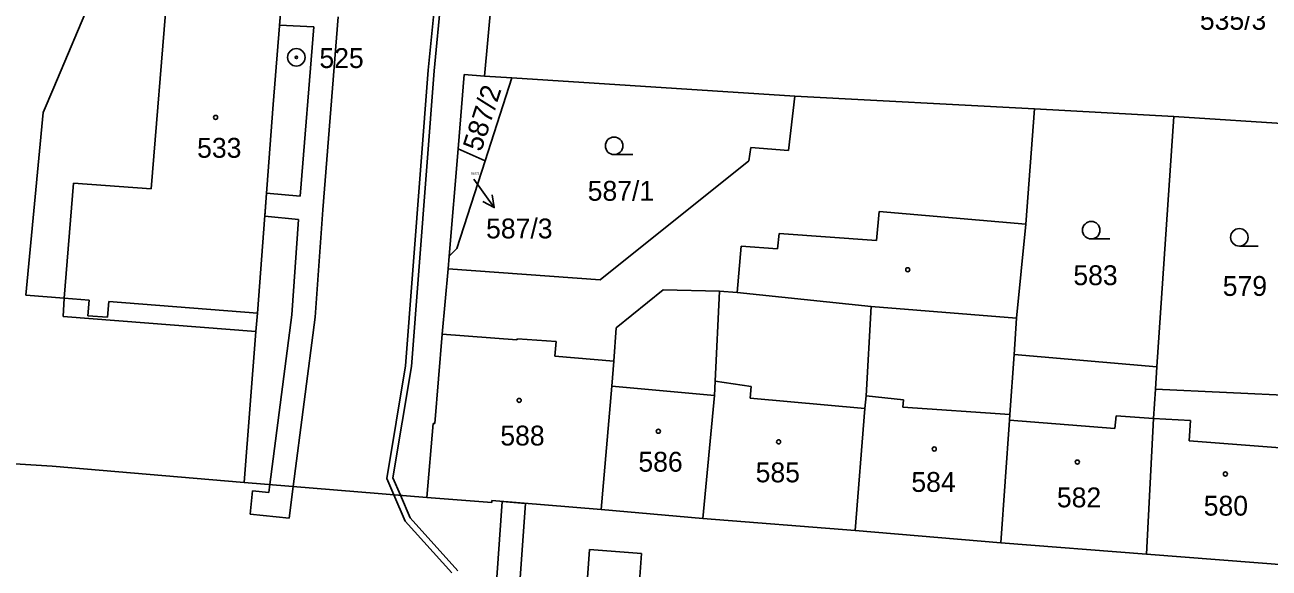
# Model space of a CAD drawing. Extents: x -755819 to -753140, y -1169796 to -1166000.
# Drawn here: x -755422.2 to -755315.7, y -1166685.1 to -1166638.6 of the extents above; entities that cross this region are included whole.
import ezdxf

# ---------------------------------------------------------------- set-up
doc = ezdxf.new("R2010")
doc.units = 0
for name, color, linetype in [('Vrstva 1', 7, 'Continuous'), ('Vrstva 16', 7, 'Continuous'), ('Vrstva 17', 7, 'Continuous'), ('Vrstva 18', 7, 'Continuous'), ('Vrstva 19', 7, 'Continuous'), ('Vrstva 24', 7, 'Continuous'), ('Vrstva 25', 7, 'Continuous'), ('Vrstva 27', 7, 'Continuous'), ('Vrstva 4', 7, 'Continuous'), ('Vrstva 6', 7, 'Continuous')]:
    doc.layers.add(name, color=color, linetype=linetype)

msp = doc.modelspace()

# ---------------------------------------------------------------- linework, layer by layer
at = {"layer": 'Vrstva 1'}
for p, q in [((-755400.96, -1166645.43), (-755399.67, -1166629.25)), ((-755419.75, -1166643.98), (-755415.1, -1166632.98)), ((-755382.87, -1166643.01), (-755382.28, -1166636.46)), ((-755385.14, -1166649.23), (-755384.61, -1166642.89)), ((-755384.61, -1166642.89), (-755382.87, -1166643.01)), ((-755382.87, -1166643.01), (-755380.54, -1166643.16)), ((-755380.54, -1166643.16), (-755356.31, -1166644.72)), ((-755419.75, -1166643.98), (-755420.65, -1166646.13)), ((-755402.31, -1166663.3), (-755400.96, -1166645.43)), ((-755356.31, -1166644.72), (-755356.85, -1166649.38)), ((-755335.8, -1166645.81), (-755356.31, -1166644.72)), ((-755422.15, -1166661.76), (-755420.65, -1166646.13)), ((-755335.8, -1166645.81), (-755336.54, -1166655.67)), ((-755323.85, -1166646.48), (-755335.8, -1166645.81)), ((-755325.3, -1166667.89), (-755323.85, -1166646.48)), ((-755323.85, -1166646.48), (-755310.54, -1166647.33)), ((-755385.91, -1166658.42), (-755385.14, -1166649.23)), ((-755360.07, -1166649.13), (-755360.24, -1166650.27)), ((-755356.85, -1166649.38), (-755360.07, -1166649.13)), ((-755360.24, -1166650.27), (-755372.97, -1166660.44)), ((-755337.32, -1166663.73), (-755336.54, -1166655.67)), ((-755386, -1166659.49), (-755385.91, -1166658.42)), ((-755386, -1166659.49), (-755386.51, -1166665.09)), ((-755372.97, -1166660.44), (-755386, -1166659.49)), ((-755371.61, -1166664.54), (-755367.59, -1166661.3)), ((-755367.59, -1166661.3), (-755362.76, -1166661.41)), ((-755362.76, -1166661.41), (-755363.14, -1166669.12)), ((-755362.76, -1166661.41), (-755361.23, -1166661.54)), ((-755361.23, -1166661.54), (-755349.76, -1166662.72)), ((-755422.15, -1166661.76), (-755418.85, -1166662.02)), ((-755418.85, -1166662.02), (-755418.96, -1166663.59)), ((-755418.96, -1166663.59), (-755402.44, -1166664.87)), ((-755402.44, -1166664.87), (-755402.31, -1166663.3)), ((-755349.76, -1166662.72), (-755350.21, -1166670.38)), ((-755349.76, -1166662.72), (-755337.32, -1166663.73)), ((-755337.53, -1166666.82), (-755337.32, -1166663.73)), ((-755371.81, -1166667.39), (-755371.61, -1166664.54)), ((-755403.44, -1166677.78), (-755402.44, -1166664.87)), ((-755386.51, -1166665.09), (-755387.12, -1166672.74)), ((-755337.89, -1166671.97), (-755337.53, -1166666.82)), ((-755337.53, -1166666.82), (-755325.3, -1166667.89)), ((-755371.81, -1166667.39), (-755371.98, -1166669.55)), ((-755325.43, -1166669.8), (-755325.3, -1166667.89)), ((-755371.98, -1166669.55), (-755372.9, -1166680.09)), ((-755363.14, -1166669.12), (-755363.19, -1166670.33)), ((-755325.43, -1166669.8), (-755325.6, -1166672.31)), ((-755312.46, -1166670.42), (-755325.43, -1166669.8)), ((-755363.19, -1166670.33), (-755364.17, -1166680.87)), ((-755350.3, -1166671.45), (-755350.21, -1166670.38)), ((-755350.3, -1166671.45), (-755351.15, -1166681.9)), ((-755337.89, -1166671.97), (-755337.92, -1166672.44)), ((-755387.27, -1166672.73), (-755387.81, -1166679.06)), ((-755387.12, -1166672.74), (-755387.27, -1166672.73)), ((-755337.92, -1166672.44), (-755338.67, -1166682.96)), ((-755325.6, -1166672.31), (-755326.2, -1166683.92)), ((-755423.54, -1166676.15), (-755419.89, -1166676.4)), ((-755419.89, -1166676.4), (-755403.44, -1166677.78)), ((-755403.44, -1166677.78), (-755387.81, -1166679.06)), ((-755387.81, -1166679.06), (-755382.26, -1166679.51)), ((-755382.25, -1166679.34), (-755382.26, -1166679.51)), ((-755372.9, -1166680.09), (-755382.25, -1166679.34)), ((-755364.17, -1166680.87), (-755372.9, -1166680.09)), ((-755351.15, -1166681.9), (-755364.17, -1166680.87)), ((-755338.67, -1166682.96), (-755351.15, -1166681.9)), ((-755326.2, -1166683.92), (-755338.67, -1166682.96)), ((-755313.69, -1166684.88), (-755326.2, -1166683.92))]:
    msp.add_line(p, q, dxfattribs=at)
at = {"layer": 'Vrstva 16'}
msp.add_line((-755382.04, -1166654.27), (-755383.79, -1166651.83), dxfattribs=at)
msp.add_lwpolyline([(-755382.22, -1166653.17), (-755382.04, -1166654.27), (-755383.03, -1166653.75)], dxfattribs=at)
at = {"layer": 'Vrstva 24'}
for radius in [0.75, 0.1]:
    msp.add_circle((-755398.98, -1166641.41), radius, dxfattribs=at)
at = {"layer": 'Vrstva 25'}
for p, q in [((-755371.78, -1166649.73), (-755370.18, -1166649.73)), ((-755330.93, -1166656.95), (-755329.33, -1166656.95)), ((-755318.25, -1166657.56), (-755316.65, -1166657.56))]:
    msp.add_line(p, q, dxfattribs=at)
for centre, radius in [((-755405.9, -1166646.55), 0.175), ((-755371.78, -1166648.98), 0.75), ((-755330.93, -1166656.2), 0.75), ((-755318.25, -1166656.81), 0.75), ((-755346.64, -1166659.58), 0.175), ((-755379.91, -1166670.76), 0.175), ((-755367.99, -1166673.4), 0.175), ((-755357.7, -1166674.31), 0.175), ((-755344.37, -1166674.92), 0.175), ((-755332.12, -1166676.04), 0.175), ((-755319.44, -1166677.06), 0.175)]:
    msp.add_circle(centre, radius, dxfattribs=at)
at = {"layer": 'Vrstva 27'}
for p, q in [((-755400.42, -1166638.65), (-755400.26, -1166636.65)), ((-755387.69, -1166642.5), (-755387.07, -1166636.16)), ((-755386.58, -1166636.26), (-755387.19, -1166642.55)), ((-755395.4, -1166637.93), (-755396.73, -1166654.45)), ((-755397.48, -1166638.8), (-755400.42, -1166638.65)), ((-755398.65, -1166653.28), (-755397.48, -1166638.8)), ((-755389.63, -1166667.79), (-755387.69, -1166642.5)), ((-755387.19, -1166642.55), (-755389.13, -1166667.85)), ((-755401.68, -1166655.01), (-755401.53, -1166653.02)), ((-755401.53, -1166653.02), (-755398.65, -1166653.28)), ((-755398.8, -1166655.28), (-755401.68, -1166655.01)), ((-755396.73, -1166654.45), (-755397.37, -1166663.65)), ((-755399.37, -1166663.45), (-755398.8, -1166655.28)), ((-755401.25, -1166677.96), (-755399.37, -1166663.45)), ((-755397.37, -1166663.65), (-755399.25, -1166678.12)), ((-755391.23, -1166677.44), (-755389.63, -1166667.79)), ((-755389.13, -1166667.85), (-755390.72, -1166677.38)), ((-755390.63, -1166678.83), (-755391.23, -1166677.44)), ((-755390.72, -1166677.38), (-755390.07, -1166678.88)), ((-755402.95, -1166680.5), (-755402.75, -1166678.5)), ((-755402.75, -1166678.5), (-755401.34, -1166678.65)), ((-755401.34, -1166678.65), (-755401.25, -1166677.96)), ((-755399.25, -1166678.12), (-755399.6, -1166680.85)), ((-755389.66, -1166681.08), (-755390.63, -1166678.83)), ((-755390.07, -1166678.88), (-755389.23, -1166680.8)), ((-755382.21, -1166691.29), (-755381.35, -1166679.41)), ((-755381.35, -1166679.41), (-755379.36, -1166679.57)), ((-755379.36, -1166679.57), (-755380.22, -1166691.43)), ((-755399.6, -1166680.85), (-755402.95, -1166680.5)), ((-755385.68, -1166685.51), (-755389.66, -1166681.08)), ((-755389.23, -1166680.8), (-755385.16, -1166685.34)), ((-755374.46, -1166691.82), (-755373.9, -1166683.53)), ((-755373.9, -1166683.53), (-755369.43, -1166683.86)), ((-755369.43, -1166683.86), (-755369.57, -1166685.86))]:
    msp.add_line(p, q, dxfattribs=at)
at = {"layer": 'Vrstva 4'}
for p, q in [((-755411.4, -1166652.67), (-755409.46, -1166628.48)), ((-755418.06, -1166652.17), (-755418.85, -1166662.02)), ((-755411.4, -1166652.67), (-755418.06, -1166652.17)), ((-755349.1, -1166654.6), (-755349.32, -1166657.08)), ((-755336.54, -1166655.67), (-755349.1, -1166654.6)), ((-755357.78, -1166657.8), (-755357.64, -1166656.47)), ((-755357.64, -1166656.47), (-755349.32, -1166657.08)), ((-755361.23, -1166661.54), (-755360.91, -1166657.57)), ((-755360.91, -1166657.57), (-755357.78, -1166657.8)), ((-755418.85, -1166662.02), (-755416.73, -1166662.18)), ((-755416.73, -1166662.18), (-755416.83, -1166663.52)), ((-755415.15, -1166663.64), (-755415.04, -1166662.31)), ((-755415.04, -1166662.31), (-755402.31, -1166663.3)), ((-755416.83, -1166663.52), (-755415.15, -1166663.64)), ((-755386.51, -1166665.09), (-755380.12, -1166665.58)), ((-755380.12, -1166665.58), (-755380.06, -1166665.49)), ((-755380.06, -1166665.49), (-755376.75, -1166665.71)), ((-755376.75, -1166665.71), (-755376.84, -1166666.99)), ((-755376.84, -1166666.99), (-755371.81, -1166667.39)), ((-755371.98, -1166669.55), (-755363.19, -1166670.33)), ((-755360.04, -1166669.58), (-755363.14, -1166669.12)), ((-755360.12, -1166670.56), (-755360.04, -1166669.58)), ((-755350.3, -1166671.45), (-755360.12, -1166670.56)), ((-755350.21, -1166670.38), (-755346.99, -1166670.72)), ((-755346.99, -1166670.72), (-755347.05, -1166671.34)), ((-755347.05, -1166671.34), (-755337.89, -1166671.97)), ((-755328.91, -1166673.16), (-755328.8, -1166672.08)), ((-755328.8, -1166672.08), (-755325.6, -1166672.31)), ((-755337.92, -1166672.44), (-755328.91, -1166673.16)), ((-755325.6, -1166672.31), (-755322.42, -1166672.49)), ((-755322.42, -1166672.49), (-755322.54, -1166674.21)), ((-755322.54, -1166674.21), (-755312.85, -1166674.98))]:
    msp.add_line(p, q, dxfattribs=at)
at = {"layer": 'Vrstva 6'}
for p, q in [((-755380.54, -1166643.16), (-755382.82, -1166650.26)), ((-755385.14, -1166649.23), (-755382.82, -1166650.26)), ((-755382.82, -1166650.26), (-755385.24, -1166657.77)), ((-755385.24, -1166657.77), (-755385.91, -1166658.42))]:
    msp.add_line(p, q, dxfattribs=at)

# ---------------------------------------------------------------- texts
at = {"layer": 'Vrstva 16'}
msp.add_text('587/3', height=1.7, dxfattribs=at).set_placement((-755382.74, -1166656.9))
at = {"layer": 'Vrstva 17'}
msp.add_text('525', height=1.7, dxfattribs=at).set_placement((-755397.01, -1166642.32))
at = {"layer": 'Vrstva 18'}
msp.add_text('587/2', height=1.7, rotation=72.0208, dxfattribs=at).set_placement((-755383.16, -1166649.55))
for s, height, p in [('587/3', 0.2, (-755384.02, -1166651.46)), ('587/1', 1.7, (-755374.04, -1166653.68)), ('583', 1.7, (-755332.46, -1166660.9)), ('579', 1.7, (-755319.67, -1166661.82))]:
    msp.add_text(s, height=height, dxfattribs=at).set_placement(p)
at = {"layer": 'Vrstva 19'}
for s, p in [('535/3', (-755321.63, -1166639.05)), ('533', (-755407.48, -1166650)), ('588', (-755381.52, -1166674.62)), ('586', (-755369.7, -1166676.86)), ('585', (-755359.66, -1166677.77)), ('584', (-755346.33, -1166678.59)), ('582', (-755333.87, -1166679.91)), ('580', (-755321.3, -1166680.62))]:
    msp.add_text(s, height=1.7, dxfattribs=at).set_placement(p)

doc.saveas('drawing.dxf')
